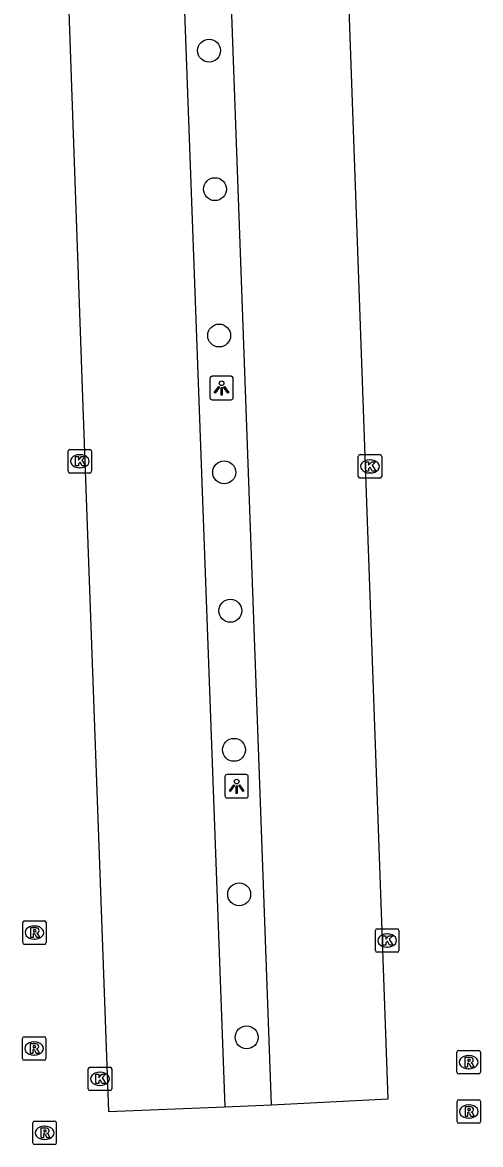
# Model space of a CAD drawing. Extents: x 160557 to 161245, y 385330 to 386505.
# Drawn here: x 161022.39 to 161041.95, y 386332.58 to 386380.45 of the extents above; entities that cross this region are included whole.
import ezdxf

# ---------------------------------------------------------------- set-up
doc = ezdxf.new("R2010")
doc.units = 0
for name, color, linetype in [('IMGEO_Boom', 7, 'Continuous'), ('IMGEO_Kolk', 7, 'Continuous'), ('IMGEO_Lichtpunt', 7, 'Continuous'), ('IMGEO_Parkeervlak_open', 7, 'Continuous'), ('IMGEO_Rijbaan_lokaal_open', 7, 'Continuous'), ('IMGEO_Rioolput', 7, 'Continuous')]:
    doc.layers.add(name, color=color, linetype=linetype)

msp = doc.modelspace()

# ---------------------------------------------------------------- linework, layer by layer
at = {"layer": 'IMGEO_Boom'}
for centre in [(161030.358, 386379.252), (161030.606, 386373.341), (161030.787, 386367.096), (161031.003, 386361.256), (161031.267, 386355.351), (161031.421, 386349.418), (161031.643, 386343.254), (161031.958, 386337.151)]:
    msp.add_circle(centre, 0.489, dxfattribs=at)
at = {"layer": 'IMGEO_Kolk'}
for p, q in [((161024.338, 386361.303), (161024.338, 386362.155)), ((161024.413, 386362.229), (161025.265, 386362.229)), ((161024.826, 386362.009), (161024.851, 386362.009)), ((161025.339, 386362.155), (161025.339, 386361.303)), ((161036.801, 386362.012), (161037.653, 386362.012)), ((161036.726, 386361.086), (161036.726, 386361.938)), ((161037.214, 386361.792), (161037.239, 386361.792)), ((161037.727, 386361.938), (161037.727, 386361.086)), ((161025.265, 386361.229), (161024.413, 386361.229)), ((161024.849, 386361.449), (161024.824, 386361.449)), ((161037.237, 386361.232), (161037.212, 386361.232)), ((161037.653, 386361.012), (161036.801, 386361.012)), ((161037.461, 386340.858), (161037.461, 386341.71)), ((161037.536, 386341.784), (161038.388, 386341.784)), ((161037.949, 386341.564), (161037.974, 386341.564)), ((161038.462, 386341.71), (161038.462, 386340.858)), ((161037.972, 386341.004), (161037.947, 386341.004)), ((161038.388, 386340.784), (161037.536, 386340.784)), ((161025.2, 386334.953), (161025.2, 386335.805)), ((161025.275, 386335.879), (161026.127, 386335.879)), ((161025.688, 386335.659), (161025.713, 386335.659)), ((161026.201, 386335.805), (161026.201, 386334.953)), ((161026.127, 386334.879), (161025.275, 386334.879)), ((161025.711, 386335.099), (161025.686, 386335.099))]:
    msp.add_line(p, q, dxfattribs=at)
for points in [[(161024.338, 386361.303), (161024.338, 386362.155)], [(161024.413, 386362.229), (161025.265, 386362.229)], [(161025.339, 386362.155), (161025.339, 386361.303)], [(161036.801, 386362.012), (161037.653, 386362.012)], [(161024.659, 386361.929), (161024.782, 386361.929), (161024.782, 386361.778), (161024.912, 386361.929), (161025.076, 386361.929), (161024.93, 386361.778), (161025.083, 386361.529), (161024.931, 386361.529), (161024.846, 386361.693), (161024.782, 386361.626), (161024.782, 386361.529), (161024.659, 386361.529), (161024.659, 386361.929)], [(161036.726, 386361.086), (161036.726, 386361.938)], [(161037.047, 386361.712), (161037.17, 386361.712), (161037.17, 386361.561), (161037.3, 386361.712), (161037.464, 386361.712), (161037.318, 386361.561), (161037.471, 386361.312), (161037.319, 386361.312), (161037.234, 386361.476), (161037.17, 386361.409), (161037.17, 386361.312), (161037.047, 386361.312), (161037.047, 386361.712)], [(161037.727, 386361.938), (161037.727, 386361.086)], [(161025.265, 386361.229), (161024.413, 386361.229)], [(161037.653, 386361.012), (161036.801, 386361.012)], [(161037.461, 386340.858), (161037.461, 386341.71)], [(161037.536, 386341.784), (161038.388, 386341.784)], [(161037.782, 386341.484), (161037.905, 386341.484), (161037.905, 386341.333), (161038.035, 386341.484), (161038.199, 386341.484), (161038.053, 386341.333), (161038.206, 386341.084), (161038.054, 386341.084), (161037.969, 386341.248), (161037.905, 386341.181), (161037.905, 386341.084), (161037.782, 386341.084), (161037.782, 386341.484)], [(161038.462, 386341.71), (161038.462, 386340.858)], [(161038.388, 386340.784), (161037.536, 386340.784)], [(161025.2, 386334.953), (161025.2, 386335.805)], [(161025.275, 386335.879), (161026.127, 386335.879)], [(161026.201, 386335.805), (161026.201, 386334.953)], [(161025.521, 386335.579), (161025.644, 386335.579), (161025.644, 386335.428), (161025.774, 386335.579), (161025.938, 386335.579), (161025.792, 386335.428), (161025.945, 386335.179), (161025.793, 386335.179), (161025.708, 386335.343), (161025.644, 386335.276), (161025.644, 386335.179), (161025.521, 386335.179), (161025.521, 386335.579)], [(161026.127, 386334.879), (161025.275, 386334.879)]]:
    msp.add_lwpolyline(points, dxfattribs=at)
for centre, start, end in [((161024.415, 386362.153), 91.552, 178.448), ((161024.415, 386362.153), 91.552, 178.448), ((161025.263, 386362.153), 1.552, 88.448), ((161025.263, 386362.153), 1.552, 88.448), ((161036.803, 386361.936), 91.552, 178.448), ((161036.803, 386361.936), 91.552, 178.448), ((161037.651, 386361.936), 1.552, 88.448), ((161037.651, 386361.936), 1.552, 88.448), ((161024.415, 386361.305), 181.552, 268.448), ((161024.415, 386361.305), 181.552, 268.448), ((161025.263, 386361.305), 271.552, 358.448), ((161025.263, 386361.305), 271.552, 358.448), ((161036.803, 386361.088), 181.552, 268.448), ((161036.803, 386361.088), 181.552, 268.448), ((161037.651, 386361.088), 271.552, 358.448), ((161037.651, 386361.088), 271.552, 358.448), ((161037.538, 386341.708), 91.552, 178.448), ((161037.538, 386341.708), 91.552, 178.448), ((161038.386, 386341.708), 1.552, 88.448), ((161038.386, 386341.708), 1.552, 88.448), ((161037.538, 386340.86), 181.552, 268.448), ((161037.538, 386340.86), 181.552, 268.448), ((161038.386, 386340.86), 271.552, 358.448), ((161038.386, 386340.86), 271.552, 358.448), ((161025.277, 386335.803), 91.552, 178.448), ((161025.277, 386335.803), 91.552, 178.448), ((161026.125, 386335.803), 1.552, 88.448), ((161026.125, 386335.803), 1.552, 88.448), ((161025.277, 386334.955), 181.552, 268.448), ((161025.277, 386334.955), 181.552, 268.448), ((161026.125, 386334.955), 271.552, 358.448), ((161026.125, 386334.955), 271.552, 358.448)]:
    msp.add_arc(centre, 0.0765, start, end, dxfattribs=at)
for centre, major_axis, ratio, start_param, end_param in [((161024.825, 386361.729), (-0.387, 0.002), 0.722429, 4.712389, 7.853982), ((161024.85, 386361.729), (-0.39, 0.002), 0.717154, 1.570796, 4.712389), ((161037.213, 386361.512), (-0.387, 0.002), 0.722429, 4.712389, 7.853982), ((161037.238, 386361.512), (-0.39, 0.002), 0.717154, 1.570796, 4.712389), ((161037.948, 386341.284), (-0.387, 0.002), 0.722429, 4.712389, 7.853982), ((161037.973, 386341.284), (-0.39, 0.002), 0.717154, 1.570796, 4.712389), ((161025.687, 386335.379), (-0.387, 0.002), 0.722429, 4.712389, 7.853982), ((161025.712, 386335.379), (-0.39, 0.002), 0.717154, 1.570796, 4.712389)]:
    msp.add_ellipse(centre, major_axis=major_axis, ratio=ratio, start_param=start_param, end_param=end_param, dxfattribs=at)
at = {"layer": 'IMGEO_Lichtpunt'}
for p, q in [((161031.294, 386365.354), (161030.486, 386365.354)), ((161031.294, 386365.354), (161030.486, 386365.354)), ((161030.392, 386365.259), (161030.392, 386364.452)), ((161030.392, 386365.259), (161030.392, 386364.452)), ((161031.388, 386364.452), (161031.388, 386365.259)), ((161031.388, 386364.452), (161031.388, 386365.259)), ((161030.486, 386364.358), (161031.294, 386364.358)), ((161030.486, 386364.358), (161031.294, 386364.358)), ((161031.036, 386348.267), (161031.036, 386347.46)), ((161031.036, 386348.267), (161031.036, 386347.46)), ((161031.938, 386348.362), (161031.13, 386348.362)), ((161031.938, 386348.362), (161031.13, 386348.362)), ((161032.032, 386347.46), (161032.032, 386348.267)), ((161032.032, 386347.46), (161032.032, 386348.267)), ((161031.13, 386347.366), (161031.938, 386347.366)), ((161031.13, 386347.366), (161031.938, 386347.366))]:
    msp.add_line(p, q, dxfattribs=at)
for points in [[(161030.766, 386364.923), (161030.805, 386364.895), (161030.617, 386364.633), (161030.579, 386364.66), (161030.766, 386364.923)], [(161030.868, 386364.875), (161030.915, 386364.875), (161030.915, 386364.553), (161030.868, 386364.553), (161030.868, 386364.875)], [(161030.978, 386364.895), (161031.016, 386364.922), (161031.203, 386364.66), (161031.164, 386364.632), (161030.978, 386364.895)], [(161031.41, 386347.931), (161031.449, 386347.903), (161031.261, 386347.641), (161031.223, 386347.668), (161031.41, 386347.931)], [(161031.512, 386347.883), (161031.559, 386347.883), (161031.559, 386347.561), (161031.512, 386347.561), (161031.512, 386347.883)], [(161031.622, 386347.903), (161031.66, 386347.93), (161031.847, 386347.668), (161031.808, 386347.64), (161031.622, 386347.903)]]:
    msp.add_lwpolyline(points, dxfattribs=at)
for centre in [(161030.891, 386365.057), (161031.535, 386348.065)]:
    msp.add_circle(centre, 0.0994, dxfattribs=at)
for centre, start, end in [((161030.486, 386365.259), 90, 180), ((161030.486, 386365.259), 90, 180), ((161031.294, 386365.259), 0, 90), ((161031.294, 386365.259), 0, 90), ((161030.486, 386364.452), 180, 270), ((161030.486, 386364.452), 180, 270), ((161031.294, 386364.452), 270, 0), ((161031.294, 386364.452), 270, 360), ((161031.13, 386348.267), 90, 180), ((161031.13, 386348.267), 90, 180), ((161031.938, 386348.267), 0, 90), ((161031.938, 386348.267), 0, 90), ((161031.13, 386347.46), 180, 270), ((161031.13, 386347.46), 180, 270), ((161031.938, 386347.46), 270, 0), ((161031.938, 386347.46), 270, 360)]:
    msp.add_arc(centre, 0.0946, start, end, dxfattribs=at)
at = {"layer": 'IMGEO_Parkeervlak_open'}
for points in [[(161028.267, 386410.845), (161028.788, 386394.825), (161031.035, 386334.179)], [(161033.028, 386334.274), (161030.237, 386410.898)]]:
    msp.add_lwpolyline(points, dxfattribs=at)
at = {"layer": 'IMGEO_Rijbaan_lokaal_open'}
for points in [[(161028.267, 386410.845), (161023.313, 386410.644), (161024.949, 386364.45), (161026.065, 386333.985), (161031.035, 386334.179)], [(161033.028, 386334.274), (161038.007, 386334.529), (161036.324, 386381.453), (161035.221, 386411.052), (161030.237, 386410.898)], [(161031.035, 386334.179), (161033.028, 386334.274)]]:
    msp.add_lwpolyline(points, dxfattribs=at)
at = {"layer": 'IMGEO_Rioolput'}
for p, q in [((161022.399, 386341.193), (161022.399, 386342.045)), ((161022.474, 386342.119), (161023.326, 386342.119)), ((161022.887, 386341.899), (161022.912, 386341.899)), ((161023.4, 386342.045), (161023.4, 386341.193)), ((161023.326, 386341.119), (161022.474, 386341.119)), ((161022.91, 386341.339), (161022.885, 386341.339)), ((161022.386, 386336.249), (161022.386, 386337.101)), ((161022.461, 386337.175), (161023.313, 386337.175)), ((161023.387, 386337.101), (161023.387, 386336.249)), ((161022.874, 386336.955), (161022.899, 386336.955)), ((161023.313, 386336.175), (161022.461, 386336.175)), ((161022.897, 386336.395), (161022.872, 386336.395)), ((161040.941, 386335.666), (161040.941, 386336.518)), ((161041.016, 386336.592), (161041.868, 386336.592)), ((161041.429, 386336.372), (161041.454, 386336.372)), ((161041.942, 386336.518), (161041.942, 386335.666)), ((161041.452, 386335.812), (161041.427, 386335.812)), ((161041.868, 386335.592), (161041.016, 386335.592)), ((161040.948, 386333.562), (161040.948, 386334.414)), ((161041.023, 386334.488), (161041.875, 386334.488)), ((161041.436, 386334.268), (161041.461, 386334.268)), ((161041.949, 386334.414), (161041.949, 386333.562)), ((161022.833, 386332.651), (161022.833, 386333.503)), ((161022.908, 386333.577), (161023.76, 386333.577)), ((161023.321, 386333.357), (161023.346, 386333.357)), ((161023.834, 386333.503), (161023.834, 386332.651)), ((161041.875, 386333.488), (161041.023, 386333.488)), ((161041.459, 386333.708), (161041.434, 386333.708)), ((161023.344, 386332.797), (161023.319, 386332.797)), ((161023.76, 386332.577), (161022.908, 386332.577))]:
    msp.add_line(p, q, dxfattribs=at)
for points in [[(161022.399, 386341.193), (161022.399, 386342.045)], [(161022.474, 386342.119), (161023.326, 386342.119)], [(161023.4, 386342.045), (161023.4, 386341.193)], [(161022.988, 386341.817), (161022.736, 386341.819), (161022.736, 386341.419)], [(161022.736, 386341.419), (161022.86, 386341.419), (161022.86, 386341.581), (161022.871, 386341.581)], [(161022.914, 386341.738), (161022.86, 386341.738), (161022.86, 386341.657)], [(161022.86, 386341.657), (161022.912, 386341.657)], [(161022.918, 386341.552), (161022.989, 386341.419), (161023.129, 386341.419), (161023.064, 386341.545)], [(161023.326, 386341.119), (161022.474, 386341.119)], [(161022.386, 386336.249), (161022.386, 386337.101)], [(161022.461, 386337.175), (161023.313, 386337.175)], [(161023.387, 386337.101), (161023.387, 386336.249)], [(161022.975, 386336.873), (161022.723, 386336.875), (161022.723, 386336.475)], [(161022.723, 386336.475), (161022.847, 386336.475), (161022.847, 386336.637), (161022.858, 386336.637)], [(161022.901, 386336.794), (161022.847, 386336.794), (161022.847, 386336.713)], [(161022.847, 386336.713), (161022.899, 386336.713)], [(161023.313, 386336.175), (161022.461, 386336.175)], [(161022.905, 386336.608), (161022.976, 386336.475), (161023.116, 386336.475), (161023.051, 386336.601)], [(161040.941, 386335.666), (161040.941, 386336.518)], [(161041.016, 386336.592), (161041.868, 386336.592)], [(161041.53, 386336.29), (161041.278, 386336.292), (161041.278, 386335.892)], [(161041.456, 386336.211), (161041.402, 386336.211), (161041.402, 386336.13)], [(161041.402, 386336.13), (161041.454, 386336.13)], [(161041.942, 386336.518), (161041.942, 386335.666)], [(161041.278, 386335.892), (161041.402, 386335.892), (161041.402, 386336.054), (161041.413, 386336.054)], [(161041.46, 386336.025), (161041.531, 386335.892), (161041.671, 386335.892), (161041.606, 386336.018)], [(161041.868, 386335.592), (161041.016, 386335.592)], [(161040.948, 386333.562), (161040.948, 386334.414)], [(161041.023, 386334.488), (161041.875, 386334.488)], [(161041.949, 386334.414), (161041.949, 386333.562)], [(161041.537, 386334.186), (161041.285, 386334.188), (161041.285, 386333.788)], [(161041.285, 386333.788), (161041.409, 386333.788), (161041.409, 386333.95), (161041.42, 386333.95)], [(161041.463, 386334.107), (161041.409, 386334.107), (161041.409, 386334.026)], [(161041.409, 386334.026), (161041.461, 386334.026)], [(161041.467, 386333.921), (161041.538, 386333.788), (161041.678, 386333.788), (161041.613, 386333.914)], [(161022.833, 386332.651), (161022.833, 386333.503)], [(161022.908, 386333.577), (161023.76, 386333.577)], [(161023.422, 386333.275), (161023.17, 386333.277), (161023.17, 386332.877)], [(161023.834, 386333.503), (161023.834, 386332.651)], [(161041.875, 386333.488), (161041.023, 386333.488)], [(161023.17, 386332.877), (161023.294, 386332.877), (161023.294, 386333.039), (161023.305, 386333.039)], [(161023.348, 386333.196), (161023.294, 386333.196), (161023.294, 386333.115)], [(161023.294, 386333.115), (161023.346, 386333.115)], [(161023.352, 386333.01), (161023.423, 386332.877), (161023.563, 386332.877), (161023.498, 386333.003)], [(161023.76, 386332.577), (161022.908, 386332.577)]]:
    msp.add_lwpolyline(points, dxfattribs=at)
for centre, radius, start, end in [((161022.476, 386342.043), 0.0765, 91.552, 178.448), ((161022.476, 386342.043), 0.0765, 91.552, 178.448), ((161023.324, 386342.043), 0.0765, 1.552, 88.448), ((161023.324, 386342.043), 0.0765, 1.552, 88.448), ((161022.87, 386341.528), 0.0533, 26.0293, 88.6989), ((161022.896, 386341.846), 0.19, 274.7715, 282.9687), ((161022.92, 386341.642), 0.0964, 77.0061, 93.1865), ((161022.934, 386341.699), 0.0378, 276.6634, 79.6772), ((161022.987, 386341.707), 0.109, 350.3612, 89.416), ((161022.985, 386341.707), 0.112, 277.5842, 350.9817), ((161022.969, 386341.492), 0.108, 29.5134, 73.7905), ((161022.476, 386341.195), 0.0765, 181.552, 268.448), ((161022.476, 386341.195), 0.0765, 181.552, 268.448), ((161023.324, 386341.195), 0.0765, 271.552, 358.448), ((161023.324, 386341.195), 0.0765, 271.552, 358.448), ((161022.463, 386337.099), 0.0765, 91.552, 178.448), ((161022.463, 386337.099), 0.0765, 91.552, 178.448), ((161023.311, 386337.099), 0.0765, 1.552, 88.448), ((161023.311, 386337.099), 0.0765, 1.552, 88.448), ((161022.857, 386336.584), 0.0533, 26.0293, 88.6989), ((161022.883, 386336.902), 0.19, 274.7715, 282.9687), ((161022.907, 386336.698), 0.0964, 77.0061, 93.1865), ((161022.921, 386336.755), 0.0378, 276.6634, 79.6772), ((161022.974, 386336.763), 0.109, 350.3612, 89.416), ((161022.972, 386336.763), 0.112, 277.5842, 350.9817), ((161022.956, 386336.548), 0.108, 29.5134, 73.7905), ((161022.463, 386336.251), 0.0765, 181.552, 268.448), ((161022.463, 386336.251), 0.0765, 181.552, 268.448), ((161023.311, 386336.251), 0.0765, 271.552, 358.448), ((161023.311, 386336.251), 0.0765, 271.552, 358.448), ((161041.018, 386336.516), 0.0765, 91.552, 178.448), ((161041.018, 386336.516), 0.0765, 91.552, 178.448), ((161041.438, 386336.319), 0.19, 274.7715, 282.9687), ((161041.462, 386336.115), 0.0964, 77.0061, 93.1865), ((161041.476, 386336.172), 0.0378, 276.6634, 79.6772), ((161041.529, 386336.18), 0.109, 350.3612, 89.416), ((161041.527, 386336.18), 0.112, 277.5842, 350.9817), ((161041.866, 386336.516), 0.0765, 1.552, 88.448), ((161041.866, 386336.516), 0.0765, 1.552, 88.448), ((161041.018, 386335.668), 0.0765, 181.552, 268.448), ((161041.018, 386335.668), 0.0765, 181.552, 268.448), ((161041.412, 386336.001), 0.0533, 26.0293, 88.6989), ((161041.511, 386335.965), 0.108, 29.5134, 73.7905), ((161041.866, 386335.668), 0.0765, 271.552, 358.448), ((161041.866, 386335.668), 0.0765, 271.552, 358.448), ((161041.025, 386334.412), 0.0765, 91.552, 178.448), ((161041.025, 386334.412), 0.0765, 91.552, 178.448), ((161041.873, 386334.412), 0.0765, 1.552, 88.448), ((161041.873, 386334.412), 0.0765, 1.552, 88.448), ((161041.419, 386333.897), 0.0533, 26.0293, 88.6989), ((161041.445, 386334.215), 0.19, 274.7715, 282.9687), ((161041.469, 386334.011), 0.0964, 77.0061, 93.1865), ((161041.483, 386334.068), 0.0378, 276.6634, 79.6772), ((161041.536, 386334.076), 0.109, 350.3612, 89.416), ((161041.534, 386334.076), 0.112, 277.5842, 350.9817), ((161041.518, 386333.861), 0.108, 29.5134, 73.7905), ((161022.91, 386333.501), 0.0765, 91.552, 178.448), ((161022.91, 386333.501), 0.0765, 91.552, 178.448), ((161023.421, 386333.165), 0.109, 350.3612, 89.416), ((161023.758, 386333.501), 0.0765, 1.552, 88.448), ((161023.758, 386333.501), 0.0765, 1.552, 88.448), ((161041.025, 386333.564), 0.0765, 181.552, 268.448), ((161041.025, 386333.564), 0.0765, 181.552, 268.448), ((161041.873, 386333.564), 0.0765, 271.552, 358.448), ((161041.873, 386333.564), 0.0765, 271.552, 358.448), ((161023.304, 386332.986), 0.0533, 26.0293, 88.6989), ((161023.33, 386333.304), 0.19, 274.7715, 282.9687), ((161023.354, 386333.1), 0.0964, 77.0061, 93.1865), ((161023.368, 386333.157), 0.0378, 276.6634, 79.6772), ((161023.419, 386333.165), 0.112, 277.5842, 350.9817), ((161023.403, 386332.95), 0.108, 29.5134, 73.7905), ((161022.91, 386332.653), 0.0765, 181.552, 268.448), ((161022.91, 386332.653), 0.0765, 181.552, 268.448), ((161023.758, 386332.653), 0.0765, 271.552, 358.448), ((161023.758, 386332.653), 0.0765, 271.552, 358.448)]:
    msp.add_arc(centre, radius, start, end, dxfattribs=at)
for centre, major_axis, ratio, start_param, end_param in [((161022.886, 386341.619), (-0.387, 0.002), 0.722429, 4.712389, 7.853982), ((161022.911, 386341.619), (-0.39, 0.002), 0.717154, 1.570796, 4.712389), ((161022.873, 386336.675), (-0.387, 0.002), 0.722429, 4.712389, 7.853982), ((161022.898, 386336.675), (-0.39, 0.002), 0.717154, 1.570796, 4.712389), ((161041.428, 386336.092), (-0.387, 0.002), 0.722429, 4.712389, 7.853982), ((161041.453, 386336.092), (-0.39, 0.002), 0.717154, 1.570796, 4.712389), ((161041.435, 386333.988), (-0.387, 0.002), 0.722429, 4.712389, 7.853982), ((161041.46, 386333.988), (-0.39, 0.002), 0.717154, 1.570796, 4.712389), ((161023.32, 386333.077), (-0.387, 0.002), 0.722429, 4.712389, 7.853982), ((161023.345, 386333.077), (-0.39, 0.002), 0.717154, 1.570796, 4.712389)]:
    msp.add_ellipse(centre, major_axis=major_axis, ratio=ratio, start_param=start_param, end_param=end_param, dxfattribs=at)

doc.saveas('drawing.dxf')
